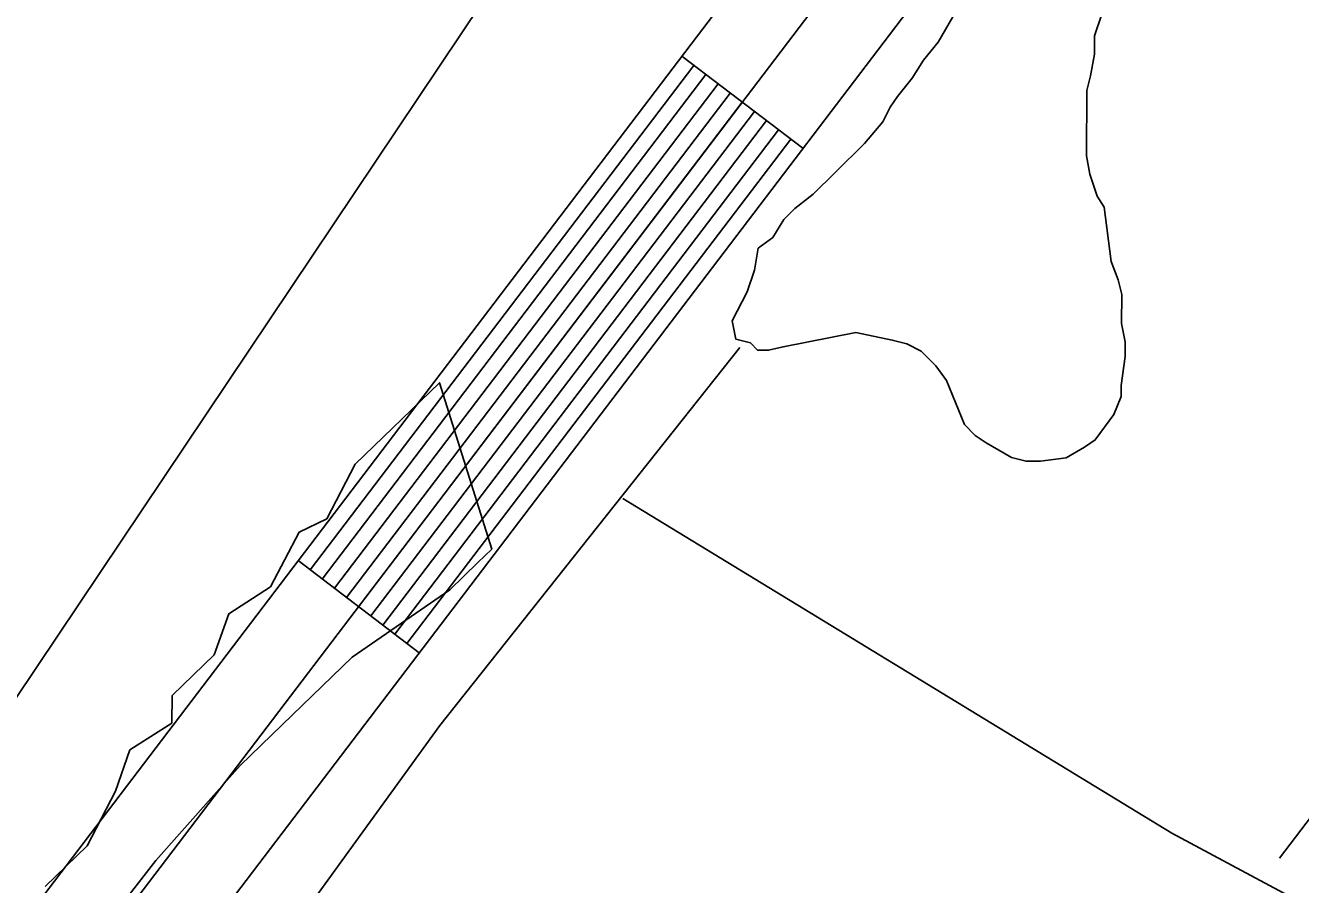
# Model space of a CAD drawing. Extents: x 3361039 to 3398939, y 576572 to 602007.
# Drawn here: x 3375710.3 to 3375961.8, y 585521.9 to 585691.3 of the extents above; entities that cross this region are included whole.
import ezdxf

# ---------------------------------------------------------------- set-up
doc = ezdxf.new("R2010")
doc.units = 0
for name, color, linetype in [('V-DTCH-CNTR', 7, 'Continuous'), ('V-ROAD-CNTR', 7, 'Continuous'), ('V-SITE-VEGE', 7, 'Continuous'), ('V-TOPO-SHOR', 7, 'Continuous')]:
    doc.layers.add(name, color=color, linetype=linetype)

msp = doc.modelspace()

# ---------------------------------------------------------------- linework, layer by layer
at = {"layer": 'V-DTCH-CNTR'}
for points in [[(3374320.81, 584773.9), (3374412.33, 584796.6), (3374492.2, 584802.88), (3374583.31, 584771.47), (3374657.64, 584758.38), (3374774.35, 584753.13), (3374862.44, 584740.28), (3374949.34, 584712.74), (3375017.66, 584709.71), (3375092.84, 584719.39), (3375108.64, 584727.68), (3375378, 585141.04), (3375687.27, 585527.16), (3375867.36, 585795.76), (3376014.92, 586011.65)], [(3376365.03, 585295.87), (3376228.28, 585373.63), (3376086.77, 585451.43), (3375936.45, 585532), (3375828.17, 585598.01)]]:
    msp.add_lwpolyline(points, dxfattribs=at)
at = {"layer": 'V-ROAD-CNTR'}
for p, q in [((3375863.65, 585667.06), (3375839.78, 585685.22)), ((3375787.96, 585567.58), (3375764.09, 585585.75))]:
    msp.add_line(p, q, dxfattribs=at)
for points in [[(3376175.62, 586253.33), (3376140.82, 586117.91), (3376131.13, 586092.1), (3376122.14, 586069.05), (3376100.82, 586035.47), (3376077.3, 585995.96), (3375882.61, 585741.5), (3375113.19, 584730.35)], [(3376190.14, 586249.59), (3376155.14, 586113.4), (3376145.14, 586086.74), (3376135.59, 586062.24), (3376113.6, 586027.61), (3376089.74, 585987.53), (3375894.53, 585732.41), (3375125.39, 584721.61), (3374962.26, 584451.09), (3374293.69, 583380.53), (3374287.94, 583369.83), (3374292.82, 583355.87), (3374296.99, 583349.82), (3374498.52, 583235.57), (3374512.82, 583221.86), (3374517.57, 583212.93), (3374516.59, 583202.22), (3374514.37, 583195.63), (3373466.53, 581983.04)], [(3376204.67, 586245.86), (3376169.47, 586108.88), (3376159.15, 586081.38), (3376149.03, 586055.43), (3376126.38, 586019.75), (3376102.18, 585979.11), (3375906.46, 585723.31), (3375137.82, 584713.18), (3375027.32, 584529.93)], [(3375842.17, 585683.41), (3375766.47, 585583.93)], [(3375844.55, 585681.59), (3375768.86, 585582.11)], [(3375846.94, 585679.77), (3375771.25, 585580.3)], [(3375849.33, 585677.96), (3375773.64, 585578.48)], [(3375851.72, 585676.14), (3375776.02, 585576.66)], [(3375854.1, 585674.32), (3375778.41, 585574.85)], [(3375856.49, 585672.51), (3375780.8, 585573.03)], [(3375858.88, 585670.69), (3375783.18, 585571.21)], [(3375861.27, 585668.87), (3375785.57, 585569.4)]]:
    msp.add_lwpolyline(points, dxfattribs=at)
at = {"layer": 'V-SITE-VEGE'}
for points in [[(3375922.67, 585693.53), (3375921.2, 585689.23), (3375921.18, 585685.64), (3375920.43, 585681.34), (3375919.69, 585678.47), (3375919.6, 585665.56), (3375920.29, 585661.96), (3375921.7, 585657.64), (3375923.12, 585655.48), (3375924.48, 585644.71), (3375925.89, 585641.11), (3375926.59, 585638.23), (3375926.55, 585632.49), (3375927.24, 585628.9), (3375927.22, 585626.03), (3375926.46, 585620.29), (3375926.45, 585618.13), (3375924.99, 585614.56), (3375921.36, 585609.56), (3375919.2, 585608.13), (3375915.6, 585606.01), (3375910.56, 585605.33), (3375907.7, 585605.35), (3375904.83, 585606.08), (3375899.82, 585608.99), (3375897.68, 585610.44), (3375895.54, 585612.61), (3375892.01, 585621.25), (3375889.88, 585624.13), (3375887.03, 585627.02), (3375884.17, 585628.48), (3375881.3, 585629.22), (3375874.14, 585630.7), (3375859.76, 585627.93), (3375856.89, 585627.23), (3375854.73, 585627.25), (3375853.31, 585628.7), (3375850.44, 585629.44), (3375849.75, 585633.03), (3375852.66, 585638.75), (3375854.13, 585643.05), (3375854.87, 585647.35), (3375857.76, 585649.48), (3375859.94, 585653.05), (3375862.1, 585655.19), (3375865.72, 585658.04), (3375870.05, 585662.31), (3375875.83, 585668.02), (3375879.45, 585672.3), (3375880.91, 585675.16), (3375882.36, 585677.3), (3375885.26, 585680.87), (3375887.44, 585684.44), (3375890.33, 585688.01), (3375893.24, 585693.02)], [(3375714.16, 585521.49), (3375722.45, 585529.51), (3375728.07, 585540.3), (3375730.92, 585548.4), (3375739.17, 585553.71), (3375739.26, 585559.15), (3375747.55, 585567.17), (3375750.4, 585575.28), (3375758.65, 585580.59), (3375764.27, 585591.37), (3375769.75, 585594), (3375775.37, 585604.79), (3375791.95, 585620.83), (3375802.29, 585588.02), (3375799.52, 585585.35), (3375794, 585580), (3375774.74, 585566.72), (3375760.92, 585553.35), (3375752.63, 585545.33), (3375736, 585526.57), (3375719.33, 585505.08)]]:
    msp.add_lwpolyline(points, dxfattribs=at)
at = {"layer": 'V-TOPO-SHOR'}
for points in [[(3376247.39, 585910.66), (3376118.07, 585737.58), (3375957.68, 585527.03)], [(3375467.49, 585116.92), (3375495.02, 585152.43), (3375535.23, 585208.63), (3375589.1, 585279.67), (3375623.85, 585321.11), (3375792.07, 585553.24), (3375851.22, 585627.76)]]:
    msp.add_lwpolyline(points, dxfattribs=at)

doc.saveas('drawing.dxf')
